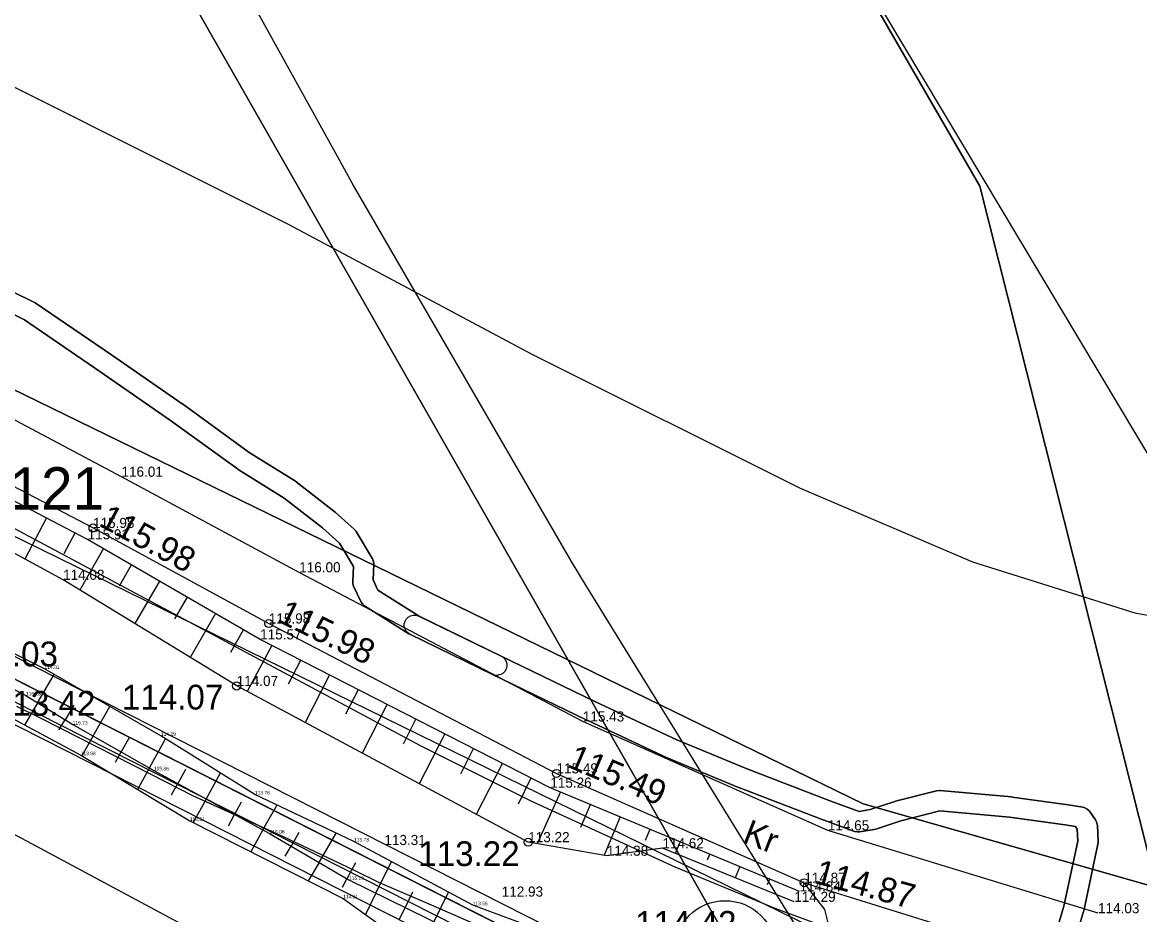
# Model space of a CAD drawing. Extents: x 662249 to 665480, y 6426254 to 6428735.
# Drawn here: x 662925.8 to 663036.3, y 6428457.8 to 6428546 of the extents above; entities that cross this region are included whole.
import ezdxf

# ---------------------------------------------------------------- set-up
doc = ezdxf.new("R2010")
doc.units = 0
for name, color, linetype in [('__x00dc__le__x0020__10__x0020__ha__x0020__pindalaga__x0020__ja__x0020____x00fc__le__x0020__25__x0020__km2__x0020__valgalaga__x0020__veekogud_0_VOOND', 7, 'Continuous'), ('Elektrimaakaabelliin_0_VOOND', 7, 'Continuous'), ('Elektrimaakaabelliin_1_VOOND', 7, 'Continuous'), ('kataster', 7, 'Continuous'), ('KORGUS-EH2000', 7, 'Continuous'), ('MAAMUDEL-EH2000', 7, 'Continuous'), ('Maaparandus_0_VOOND', 7, 'Continuous'), ('Maaparandus_1_VOOND', 7, 'Continuous'), ('PIIR_ME', 7, 'Continuous'), ('PIIR_TM', 7, 'Continuous'), ('PLOKK', 7, 'Continuous'), ('RELJEEF', 7, 'Continuous'), ('TEE', 7, 'Continuous'), ('TEHNO', 7, 'Continuous'), ('Transport_VOOND', 7, 'Continuous'), ('TÄIDE', 7, 'Continuous')]:
    doc.layers.add(name, color=color, linetype=linetype)

msp = doc.modelspace()

# ---------------------------------------------------------------- linework, layer by layer
at = {"layer": '__x00dc__le__x0020__10__x0020__ha__x0020__pindalaga__x0020__ja__x0020____x00fc__le__x0020__25__x0020__km2__x0020__valgalaga__x0020__veekogud_0_VOOND'}
msp.add_lwpolyline([(662958.18, 6428216.39), (662965.5, 6428235.03), (662969.72, 6428242.47), (662994.44, 6428304.89), (662996.29, 6428313.62), (662998.51, 6428322.23), (663005.54, 6428345.16), (663005.58, 6428345.96), (663011.08, 6428374.7), (663021.98, 6428405.91), (663023.86, 6428409.6), (663007.4, 6428434.91), (663004.39, 6428439.85), (662929.53, 6428571.02), (662924.17, 6428579.46), (662917.86, 6428587.02), (662909.38, 6428598.85), (662902.93, 6428609.38)], dxfattribs=at)
at = {"layer": 'Elektrimaakaabelliin_0_VOOND'}
msp.add_lwpolyline([(662972.71, 6428481.48), (662972.45, 6428481.51), (662972.27, 6428481.58), (662964.11, 6428485.54), (662963.94, 6428485.65), (662963.76, 6428485.83), (662963.63, 6428486.06), (662963.56, 6428486.31), (662963.56, 6428486.57), (662963.63, 6428486.82), (662963.76, 6428487.05), (662963.94, 6428487.23), (662964.17, 6428487.36), (662964.42, 6428487.43), (662964.68, 6428487.43), (662964.93, 6428487.36), (662964.99, 6428487.34), (662973.15, 6428483.38), (662973.32, 6428483.27), (662973.5, 6428483.09), (662973.63, 6428482.86), (662973.7, 6428482.61), (662973.7, 6428482.35), (662973.63, 6428482.1), (662973.5, 6428481.87), (662973.32, 6428481.69), (662973.09, 6428481.56), (662972.84, 6428481.49), (662972.78, 6428481.48)], close=True, dxfattribs=at)
at = {"layer": 'Elektrimaakaabelliin_1_VOOND'}
for points in [[(662920.82, 6428521.37), (662926.94, 6428518.38), (662927.06, 6428518.31), (662934.6, 6428513.16), (662934.6, 6428513.15), (662941.6, 6428508.32), (662941.62, 6428508.31), (662948.22, 6428503.52), (662952.79, 6428500.66), (662952.87, 6428500.6), (662956.71, 6428497.62), (662956.77, 6428497.58), (662958.6, 6428495.94), (662958.77, 6428495.75), (662958.8, 6428495.7), (662960.4, 6428493), (662960.49, 6428492.81), (662960.54, 6428492.56), (662960.54, 6428492.45), (662960.47, 6428490.91), (662960.94, 6428489.9), (662965.04, 6428487.32), (662973.15, 6428483.38), (662982.41, 6428478.88), (662990.49, 6428475.1), (662997.35, 6428472.26), (663005.74, 6428469.05), (663008.51, 6428468.03), (663009.62, 6428468.21), (663012.05, 6428469.02), (663012.12, 6428469.04), (663016.16, 6428470.07), (663016.41, 6428470.1), (663016.5, 6428470.1), (663023.59, 6428469.46), (663023.64, 6428469.45), (663029.18, 6428468.69), (663029.2, 6428468.69), (663030.63, 6428468.46), (663030.85, 6428468.39), (663031.08, 6428468.26), (663031.26, 6428468.08), (663031.28, 6428468.05), (663031.89, 6428467.2), (663032, 6428467), (663032.07, 6428466.75), (663032.08, 6428466.66), (663032.14, 6428465.04), (663032.12, 6428464.81), (663032.12, 6428464.79), (663030.72, 6428458.21), (663030.7, 6428458.14), (663028.8, 6428451.74)], [(663026.88, 6428452.31), (663028.77, 6428458.67), (663030.14, 6428465.09), (663030.09, 6428466.28), (663029.9, 6428466.55), (663028.89, 6428466.71), (663023.39, 6428467.47), (663016.49, 6428468.09), (663012.65, 6428467.11), (663010.18, 6428466.28), (663010.02, 6428466.24), (663008.57, 6428466.01), (663008.35, 6428466), (663008.09, 6428466.05), (663008.06, 6428466.06), (663005.05, 6428467.17), (663005.03, 6428467.18), (662996.62, 6428470.4), (662996.6, 6428470.41), (662989.71, 6428473.26), (662989.67, 6428473.27), (662981.56, 6428477.07), (662981.54, 6428477.08), (662972.27, 6428481.58), (662964.11, 6428485.54), (662964.02, 6428485.59), (662959.63, 6428488.36), (662959.45, 6428488.5), (662959.29, 6428488.71), (662959.25, 6428488.79), (662958.55, 6428490.29), (662958.48, 6428490.52), (662958.46, 6428490.75), (662958.53, 6428492.24), (662957.16, 6428494.55), (662955.46, 6428496.06), (662951.69, 6428498.99), (662947.13, 6428501.84), (662947.07, 6428501.88), (662940.45, 6428506.68), (662933.46, 6428511.51), (662926, 6428516.61), (662919.95, 6428519.57)]]:
    msp.add_lwpolyline(points, dxfattribs=at)
at = {"layer": 'kataster'}
for points in [[(662982.69, 6428595.1), (662989.67, 6428583.06), (663020.45, 6428529.83), (663037.14, 6428463.73), (663037.93, 6428460.52), (663008.92, 6428468.78), (662923.35, 6428510.49), (662861.42, 6428541.19), (662837.37, 6428550.96), (662809.46, 6428558.12), (662778.98, 6428562.59), (662805.42, 6428624.98)], [(663078.72, 6428456.37), (663058.91, 6428457.37), (663037.93, 6428460.52), (663037.14, 6428463.73), (663020.45, 6428529.83), (662989.67, 6428583.06), (662982.69, 6428595.1)], [(662325.28, 6428579.23), (662347.13, 6428578.21), (662719.58, 6428566.46), (662778.98, 6428562.59), (662809.46, 6428558.12), (662837.37, 6428550.96), (662861.42, 6428541.19), (662923.35, 6428510.49), (663008.92, 6428468.78), (663037.93, 6428460.52), (663058.91, 6428457.37), (663078.72, 6428456.37)], [(663076.68, 6428443.4), (663057.68, 6428444.46), (663035.53, 6428447.66), (663004.02, 6428456.51), (662917.6, 6428498.83), (662856.28, 6428529.22), (662833.32, 6428538.59), (662807.15, 6428545.35), (662777.34, 6428549.66), (662718.29, 6428553.41), (662330.91, 6428565.86), (662325.57, 6428566.11)], [(662796.28, 6428547.56), (662812.05, 6428544.37), (662828.11, 6428540.24), (662844.42, 6428534.65), (662859.96, 6428528.45), (662876.71, 6428520.49), (662894.3, 6428511.93), (662918.82, 6428499.29), (662943.64, 6428486.03), (662965.18, 6428474.5), (662976.13, 6428469.06), (662990.29, 6428462.57), (663000.18, 6428458.47), (663004.21, 6428457), (662998.5, 6428443.86), (662852.16, 6428518.05), (662823.75, 6428528.71), (662795.71, 6428534.49), (662706.83, 6428541.46), (662718.21, 6428553.42)], [(662391.23, 6428299.93), (662608.71, 6428359.38), (662618.16, 6428423.35), (662629.14, 6428493.48), (662661.22, 6428493.51), (662706.83, 6428541.46), (662795.71, 6428534.49), (662823.75, 6428528.71), (662852.16, 6428518.05), (662998.5, 6428443.86), (662984.06, 6428410.76), (663021.4, 6428410.92), (662971.37, 6428270.38), (662921.77, 6428263.47), (662876.27, 6428255.36), (662725.9, 6428230.21), (662721.7, 6428229.48), (662716.89, 6428228.65), (662672.87, 6428221.02), (662593.61, 6428205.21), (662588.99, 6428204.27), (662585.3, 6428203.52), (662511.03, 6428188.8)]]:
    msp.add_lwpolyline(points, dxfattribs=at)
at = {"layer": 'KORGUS-EH2000'}
for centre in [(662932.79, 6428496.05), (662950.17, 6428486.6), (662946.99, 6428480.43), (662978.61, 6428471.79), (662975.81, 6428464.99), (663003.1, 6428460.98)]:
    msp.add_circle(centre, 0.4, dxfattribs=at)
at = {"layer": 'Maaparandus_0_VOOND'}
msp.add_lwpolyline([(662964.49, 6428217.59), (662982.38, 6428263.81), (663000.14, 6428310.33), (663008.18, 6428342.92), (663012.23, 6428364.87), (663017.69, 6428382.63), (663024.47, 6428403.15), (663028.54, 6428413.37), (663013.91, 6428437.87), (662981.51, 6428490.39), (662980.1, 6428492.74), (662958.42, 6428530.14), (662957.44, 6428531.88), (662937.53, 6428567.86), (662909.6, 6428608.19)], dxfattribs=at)
at = {"layer": 'Maaparandus_1_VOOND'}
msp.add_lwpolyline([(663078.73, 6428456.38), (663059.01, 6428457.65), (663040.47, 6428460.13), (663037.99, 6428501.84), (662982.18, 6428595.19)], dxfattribs=at)
at = {"layer": 'PIIR_ME'}
for points in [[(662706.77, 6428541.46), (662795.71, 6428534.49), (662823.75, 6428528.71), (662852.16, 6428518.05), (662987.32, 6428449.53), (662974.57, 6428415.03), (662981.01, 6428352.07), (662955.63, 6428268.2), (662921.76, 6428263.49), (662876.27, 6428255.35), (662816.01, 6428331.34), (662786.08, 6428375.63), (662782.84, 6428372.78), (662591.85, 6428204.81), (662511.04, 6428188.79), (662401.66, 6428169.5), (662375.81, 6428299.6), (662391.2, 6428299.93), (662608.67, 6428359.34), (662618.39, 6428422.96), (662629.18, 6428493.54), (662661.3, 6428493.57)], [(662707.56, 6428539.39), (662795.43, 6428532.51), (662823.19, 6428526.78), (662851.35, 6428516.22), (662984.83, 6428448.55), (662972.53, 6428415.29), (662978.98, 6428352.27), (662954.09, 6428270), (662921.45, 6428265.47), (662877.09, 6428257.53), (662817.62, 6428332.52), (662786.46, 6428378.63), (662781.52, 6428374.28), (662590.93, 6428206.67), (662510.67, 6428190.76), (662403.24, 6428171.81), (662378.24, 6428297.65), (662391.49, 6428297.94), (662610.45, 6428357.75), (662620.37, 6428422.66), (662630.9, 6428491.54), (662662.16, 6428491.57)]]:
    msp.add_lwpolyline(points, close=True, dxfattribs=at)
msp.add_circle((662995.27, 6428454.21), 5, dxfattribs=at)
at = {"layer": 'PIIR_TM'}
for points in [[(662705.98, 6428543.53), (662795.99, 6428536.47), (662824.31, 6428530.64), (662852.97, 6428519.88), (663001.09, 6428444.79), (662984.88, 6428407.63), (663023.78, 6428407.94), (662974.61, 6428268.82), (662922.07, 6428261.51), (662876.61, 6428253.38), (662732.09, 6428229.24), (662673.23, 6428219.06), (662592.24, 6428202.85), (662511.41, 6428186.82), (662402, 6428167.53), (662390.21, 6428165.55), (662363.23, 6428301.33), (662390.91, 6428301.92), (662606.89, 6428360.93), (662616.41, 6428423.26), (662627.46, 6428495.54), (662660.44, 6428495.57)], [(662706.77, 6428541.46), (662795.71, 6428534.49), (662823.75, 6428528.71), (662852.16, 6428518.05), (662998.5, 6428443.86), (662981.81, 6428405.6), (663020.94, 6428405.92), (662973.13, 6428270.63), (662921.76, 6428263.49), (662876.27, 6428255.35), (662731.76, 6428231.22), (662672.86, 6428221.03), (662591.85, 6428204.81), (662511.04, 6428188.79), (662401.66, 6428169.5), (662391.79, 6428167.84), (662365.66, 6428299.38), (662391.2, 6428299.93), (662608.67, 6428359.34), (662618.39, 6428422.96), (662629.18, 6428493.54), (662661.3, 6428493.57)]]:
    msp.add_lwpolyline(points, close=True, dxfattribs=at)
at = {"layer": 'PLOKK'}
msp.add_lwpolyline([(662708.36, 6428537.32), (662795.15, 6428530.52), (662822.64, 6428524.86), (662850.55, 6428514.38), (662982.33, 6428447.57), (662970.5, 6428415.55), (662976.95, 6428352.46), (662952.54, 6428271.81), (662921.13, 6428267.44), (662877.92, 6428259.71), (662819.24, 6428333.71), (662786.85, 6428381.63), (662780.2, 6428375.78), (662590.02, 6428208.52), (662510.3, 6428192.72), (662404.82, 6428174.12), (662380.66, 6428295.7), (662391.78, 6428295.94), (662612.23, 6428356.17), (662622.34, 6428422.36), (662632.62, 6428489.54), (662663.02, 6428489.57)], close=True, dxfattribs=at)
at = {"layer": 'RELJEEF'}
for p, q in [((662928.19, 6428497.05), (662926.06, 6428492.97)), ((662929.92, 6428493.52), (662931.03, 6428495.56)), ((662933.82, 6428494.01), (662931.49, 6428489.9)), ((662935.39, 6428490.33), (662936.59, 6428492.41)), ((662939.36, 6428490.8), (662936.92, 6428486.59)), ((662940.89, 6428487.06), (662942.13, 6428489.2)), ((662944.9, 6428487.59), (662942.38, 6428483.25)), ((662946.41, 6428483.77), (662947.67, 6428485.99)), ((662950.47, 6428484.44), (662948.04, 6428479.87)), ((662952.12, 6428480.65), (662953.32, 6428482.99)), ((662927.3, 6428478.77), (662928.95, 6428481.57)), ((662956.17, 6428481.53), (662953.75, 6428476.81)), ((662957.79, 6428477.68), (662959.02, 6428480.08)), ((662927.3, 6428478.77), (662926, 6428476.57)), ((662961.87, 6428478.62), (662959.39, 6428473.78)), ((662930.88, 6428478.53), (662930.02, 6428477.09)), ((662932.79, 6428475.49), (662934.46, 6428478.4)), ((662929.42, 6428476.08), (662930.02, 6428477.09)), ((662963.47, 6428474.72), (662964.71, 6428477.16)), ((662932.79, 6428475.49), (662931.67, 6428473.53)), ((662936.4, 6428475.36), (662935.58, 6428473.91)), ((662967.56, 6428475.71), (662965.04, 6428470.76)), ((662938.36, 6428472.34), (662939.96, 6428475.21)), ((662969.14, 6428471.75), (662970.41, 6428474.25)), ((662935, 6428472.89), (662935.58, 6428473.91)), ((662938.36, 6428472.34), (662937.18, 6428470.21)), ((662941.92, 6428472.16), (662941.17, 6428470.8)), ((662973.26, 6428472.8), (662970.68, 6428467.74)), ((662943.98, 6428469.26), (662945.38, 6428471.84)), ((662974.84, 6428468.77), (662976.11, 6428471.34)), ((662940.55, 6428469.68), (662941.17, 6428470.8)), ((662979, 6428469.96), (662976.71, 6428464.84)), ((662943.98, 6428469.26), (662942.7, 6428466.93)), ((662947.44, 6428468.94), (662946.78, 6428467.73)), ((662981.02, 6428466.49), (662981.95, 6428468.73)), ((662946.17, 6428466.61), (662946.78, 6428467.73)), ((662949.59, 6428466.2), (662950.98, 6428468.67)), ((662984.91, 6428467.5), (662983.32, 6428463.7)), ((662949.59, 6428466.2), (662948.39, 6428464.05)), ((662953.14, 6428465.94), (662952.37, 6428464.6)), ((662955.13, 6428462.99), (662956.83, 6428465.89)), ((662987.41, 6428465.19), (662987.86, 6428466.27)), ((662951.79, 6428463.61), (662952.37, 6428464.6)), ((662990.82, 6428465.04), (662990.33, 6428463.88)), ((662993.53, 6428463.24), (662993.77, 6428463.81)), ((662955.13, 6428462.99), (662954.07, 6428461.18)), ((662958.74, 6428462.94), (662957.89, 6428461.37)), ((662960.76, 6428459.95), (662962.29, 6428463.07)), ((662996.72, 6428462.58), (662996.26, 6428461.47)), ((662957.44, 6428460.54), (662957.89, 6428461.37)), ((662999.45, 6428460.81), (662999.68, 6428461.35)), ((662960.76, 6428459.95), (662959.73, 6428457.86)), ((662964.37, 6428460.05), (662963.64, 6428458.55)), ((662966.51, 6428457.15), (662967.92, 6428460.05)), ((662963.08, 6428457.4), (662963.64, 6428458.55))]:
    msp.add_line(p, q, dxfattribs=at)
for points in [[(663002.63, 6428460.12), (662977.99, 6428470.38), (662949.31, 6428485.03), (662932.25, 6428494.92), (662904.72, 6428509.31), (662876.09, 6428523.14), (662871.96, 6428524.27)], [(662976.41, 6428449.66), (662979.64, 6428451.59), (662978.82, 6428455.6), (662970.32, 6428458.76), (662958.58, 6428465.06), (662948.79, 6428469.71), (662939.5, 6428475.5), (662927.99, 6428482.12), (662922.61, 6428484.78), (662913.44, 6428489.42), (662904.06, 6428494.24), (662898.8, 6428497.46), (662888.62, 6428503.38), (662882.79, 6428505.55), (662876.45, 6428508.66), (662870.27, 6428513.25), (662864.5, 6428516), (662857.35, 6428517.9), (662854.07, 6428518.66), (662851.12, 6428518.81), (662850.96, 6428515.34)], [(663002.11, 6428459.09), (662989.08, 6428464.39), (662983.58, 6428463.65), (662975.81, 6428464.99), (662946.99, 6428480.43), (662929.83, 6428490.92), (662903.4, 6428505.27), (662893.23, 6428509.93), (662878.4, 6428515.99), (662873.13, 6428518.73)], [(662853.51, 6428516.92), (662862.23, 6428513.63), (662869.27, 6428509.93), (662879.4, 6428503.71), (662886.5, 6428500.58), (662895.24, 6428496.39), (662900.27, 6428493.65), (662910.1, 6428488.16), (662918.3, 6428483.59), (662926.15, 6428479.49), (662930.78, 6428476.62), (662938.8, 6428472.09), (662950.24, 6428465.84), (662958.09, 6428461.26), (662967.81, 6428456.51), (662975.72, 6428452.75), (662977.85, 6428452.24)], [(662885.58, 6428497.87), (662889.81, 6428496.53), (662898.63, 6428491.98), (662907.55, 6428487.24), (662913.5, 6428482.78), (662922, 6428478.72), (662931.57, 6428473.59), (662942.36, 6428467.1), (662957.52, 6428459.44), (662961.15, 6428456.84), (662967.25, 6428454.23), (662973.15, 6428451.27), (662979.05, 6428448.46), (662984.64, 6428443.63), (662983.97, 6428440.49), (662981.47, 6428432.89), (662974.68, 6428416.48), (662973.97, 6428408.96)]]:
    msp.add_lwpolyline(points, dxfattribs=at)
at = {"layer": 'TEE'}
for points in [[(663032.14, 6428457.97), (663005.43, 6428466.16), (662981.21, 6428476.92), (662953.17, 6428491.66), (662935.6, 6428501.11), (662907.98, 6428515.75), (662880.34, 6428529.91), (662858.07, 6428539.64), (662834.82, 6428548.28), (662809.54, 6428554.81), (662784.31, 6428559.28), (662751.95, 6428561.46), (662743.77, 6428564.63), (662739.56, 6428572.24), (662738, 6428579.15)], [(662668.79, 6428559.92), (662701.99, 6428558.51), (662725.65, 6428557.22), (662751.89, 6428555.62), (662783.26, 6428553.41), (662808.24, 6428548.83), (662832.6, 6428543.02), (662855.69, 6428534.24), (662877.1, 6428524.54), (662905.17, 6428510.5), (662932.79, 6428496.05), (662950.17, 6428486.6), (662978.61, 6428471.79), (663003.1, 6428460.98), (663031.01, 6428452.28)], [(662942.95, 6428224.8), (662948.06, 6428236.89), (662950.91, 6428245.15), (662954.13, 6428256.46), (662964.18, 6428286.52), (662970.43, 6428307.71), (662977.63, 6428330.54), (662982.09, 6428349.4), (662983.17, 6428365.64), (662980.32, 6428384.76), (662980.4, 6428400.29), (662978.54, 6428411.33), (662980.04, 6428419.68), (662994.76, 6428438.55), (663005.92, 6428455.16), (663005.12, 6428458.33), (663003.1, 6428460.98)]]:
    msp.add_lwpolyline(points, dxfattribs=at)
at = {"layer": 'TEHNO'}
msp.add_lwpolyline([(662925.23, 6428478.44), (662927.44, 6428477.34), (662929.57, 6428476.25), (662938.49, 6428471.72), (662942.61, 6428469.62), (662947.51, 6428467.4), (662951.6, 6428465.55), (662956.58, 6428463.18), (662958.67, 6428462.18), (662961.09, 6428461.02), (662965.68, 6428459.02), (662970.65, 6428456.85), (662974.26, 6428453.81), (662976.45, 6428451.97), (662980.27, 6428448.57), (662982.41, 6428447.79), (662983.19, 6428447.5)], dxfattribs=at)
at = {"layer": 'Transport_VOOND'}
for points in [[(662324.72, 6428604.81), (662335.25, 6428604.34), (662451.06, 6428600.83), (662554.71, 6428598.9), (662731.53, 6428592.61), (662801.26, 6428586.2), (662829.23, 6428581.27), (662848.2, 6428575.75), (662872.51, 6428565.91), (662952.16, 6428526.04), (662976.16, 6428513.21), (663002.62, 6428500), (663019.72, 6428492.7), (663035.78, 6428487.66), (663056.78, 6428483.8), (663082.74, 6428481.82)], [(663072.44, 6428416.47), (663047.37, 6428418.43), (663018.62, 6428423.9), (663005.42, 6428427.86), (662994.97, 6428431.51), (662974.02, 6428440.52), (662946.15, 6428454.43), (662922.09, 6428467.29), (662846.37, 6428505.3), (662827.13, 6428513.15), (662812.61, 6428517.37), (662793.87, 6428520.6), (662728.25, 6428526.69), (662552.68, 6428532.93), (662449.35, 6428534.85), (662332.73, 6428538.39), (662326.17, 6428538.68)]]:
    msp.add_lwpolyline(points, dxfattribs=at)
at = {"layer": 'TÄIDE'}
for points in [[(663063.25, 6428538.56), (663000, 6428592), (662902.93, 6428609.38), (662909.38, 6428598.85), (662917.86, 6428587.02), (662924.17, 6428579.46), (662929.53, 6428571.02), (663004.39, 6428439.85), (663007.4, 6428434.91), (663023.86, 6428409.6), (663021.98, 6428405.91), (663011.08, 6428374.7), (663005.58, 6428345.96), (663005.54, 6428345.16), (662998.51, 6428322.23), (662996.29, 6428313.62), (662994.44, 6428304.89), (662969.72, 6428242.47), (662965.5, 6428235.03), (662958.18, 6428216.39), (663057.95, 6428235.42)], [(663028.8, 6428451.74), (663030.7, 6428458.14), (663030.72, 6428458.21), (663032.12, 6428464.79), (663032.12, 6428464.81), (663032.14, 6428465.04), (663032.08, 6428466.66), (663032.07, 6428466.75), (663032, 6428467), (663031.89, 6428467.2), (663031.28, 6428468.05), (663031.26, 6428468.08), (663031.08, 6428468.26), (663030.85, 6428468.39), (663030.63, 6428468.46), (663029.2, 6428468.69), (663029.18, 6428468.69), (663023.64, 6428469.45), (663023.59, 6428469.46), (663016.5, 6428470.1), (663016.41, 6428470.1), (663016.16, 6428470.07), (663012.12, 6428469.04), (663012.05, 6428469.02), (663009.62, 6428468.21), (663008.51, 6428468.03), (663005.74, 6428469.05), (662997.35, 6428472.26), (662990.49, 6428475.1), (662982.41, 6428478.88), (662973.15, 6428483.38), (662965.04, 6428487.32), (662960.94, 6428489.9), (662960.47, 6428490.91), (662960.54, 6428492.45), (662960.54, 6428492.56), (662960.49, 6428492.81), (662960.4, 6428493), (662958.8, 6428495.7), (662958.77, 6428495.75), (662958.6, 6428495.94), (662956.77, 6428497.58), (662956.71, 6428497.62), (662952.87, 6428500.6), (662952.79, 6428500.66), (662948.22, 6428503.52), (662941.62, 6428508.31), (662941.6, 6428508.32), (662934.6, 6428513.15), (662934.6, 6428513.16), (662927.06, 6428518.31), (662926.94, 6428518.38), (662920.82, 6428521.37)], [(662919.95, 6428519.57), (662926, 6428516.61), (662933.46, 6428511.51), (662940.45, 6428506.68), (662947.07, 6428501.88), (662947.13, 6428501.84), (662951.69, 6428498.99), (662955.46, 6428496.06), (662957.16, 6428494.55), (662958.53, 6428492.24), (662958.46, 6428490.75), (662958.48, 6428490.52), (662958.55, 6428490.29), (662959.25, 6428488.79), (662959.29, 6428488.71), (662959.45, 6428488.5), (662959.63, 6428488.36), (662964.02, 6428485.59), (662964.11, 6428485.54), (662972.27, 6428481.58), (662981.54, 6428477.08), (662981.56, 6428477.07), (662989.67, 6428473.27), (662989.71, 6428473.26), (662996.6, 6428470.41), (662996.62, 6428470.4), (663005.03, 6428467.18), (663005.05, 6428467.17), (663008.06, 6428466.06), (663008.09, 6428466.05), (663008.35, 6428466), (663008.57, 6428466.01), (663010.02, 6428466.24), (663010.18, 6428466.28), (663012.65, 6428467.11), (663016.49, 6428468.09), (663023.39, 6428467.47), (663028.89, 6428466.71), (663029.9, 6428466.55), (663030.09, 6428466.28), (663030.14, 6428465.09), (663028.77, 6428458.67), (663026.88, 6428452.31)]]:
    msp.add_lwpolyline(points, dxfattribs=at)

# ---------------------------------------------------------------- texts
at = {"layer": 'kataster'}
msp.add_text('Erastvere metskond 121', height=4.2, dxfattribs=at).set_placement((662873.02, 6428497.85))
at = {"layer": 'KORGUS-EH2000'}
for s, rotation, p in [('115.98', 331.4714, (662933.24, 6428496.34)), ('115.98', 333.9539, (662950.87, 6428486.86)), ('115.49', 336.8814, (662979.56, 6428472.48)), ('114.87', 344.9751, (663003.99, 6428460.97))]:
    msp.add_text(s, height=2.45, rotation=rotation, dxfattribs=at).set_placement(p)
for s, p in [('116.03', (662919.3, 6428482.37)), ('113.42', (662923, 6428477.49)), ('114.07', (662935.64, 6428478.1)), ('113.22', (662964.94, 6428462.63)), ('114.42', (662986.38, 6428455.74))]:
    msp.add_text(s, height=2.45, dxfattribs=at).set_placement(p)
at = {"layer": 'MAAMUDEL-EH2000'}
for s, height, p in [('116.01', 1, (662935.6, 6428501.11)), ('115.98', 1, (662932.79, 6428496.05)), ('115.91', 1, (662932.25, 6428494.92)), ('114.08', 1, (662929.83, 6428490.92)), ('116.00', 1, (662953.17, 6428491.66)), ('115.98', 1, (662950.17, 6428486.6)), ('115.57', 1, (662949.31, 6428485.03)), ('114.01', 0.35, (662927.99, 6428482.12)), ('114.07', 1, (662946.99, 6428480.43)), ('116.18', 0.35, (662926.15, 6428479.49)), ('115.43', 1, (662981.21, 6428476.92)), ('115.73', 0.35, (662930.78, 6428476.62)), ('114.29', 0.35, (662939.5, 6428475.5)), ('113.98', 0.35, (662931.57, 6428473.59)), ('115.86', 0.35, (662938.8, 6428472.09)), ('115.49', 1, (662978.61, 6428471.79)), ('115.26', 1, (662977.99, 6428470.38)), ('113.76', 0.35, (662948.79, 6428469.71)), ('113.31', 0.35, (662942.36, 6428467.1)), ('114.65', 1, (663005.43, 6428466.16)), ('116.08', 0.35, (662950.24, 6428465.84)), ('113.73', 0.35, (662958.58, 6428465.06)), ('113.31', 1, (662961.59, 6428464.71)), ('113.22', 1, (662975.81, 6428464.99)), ('114.62', 1, (662989.08, 6428464.39)), ('114.38', 1, (662983.58, 6428463.65)), ('116.19', 0.35, (662958.09, 6428461.26)), ('114.84', 1, (663002.63, 6428460.12)), ('114.87', 1, (663003.1, 6428460.98)), ('112.93', 1, (662973.19, 6428459.61)), ('114.29', 1, (663002.11, 6428459.09)), ('114.91', 0.35, (662957.52, 6428459.44)), ('113.56', 0.35, (662970.32, 6428458.76)), ('114.03', 1, (663032.14, 6428457.97))]:
    msp.add_text(s, height=height, dxfattribs=at).set_placement(p)
at = {"layer": 'TEE'}
msp.add_text('Kr', height=2.45, rotation=338.8724, dxfattribs=at).set_placement((662996.88, 6428465.01))

doc.saveas('drawing.dxf')
